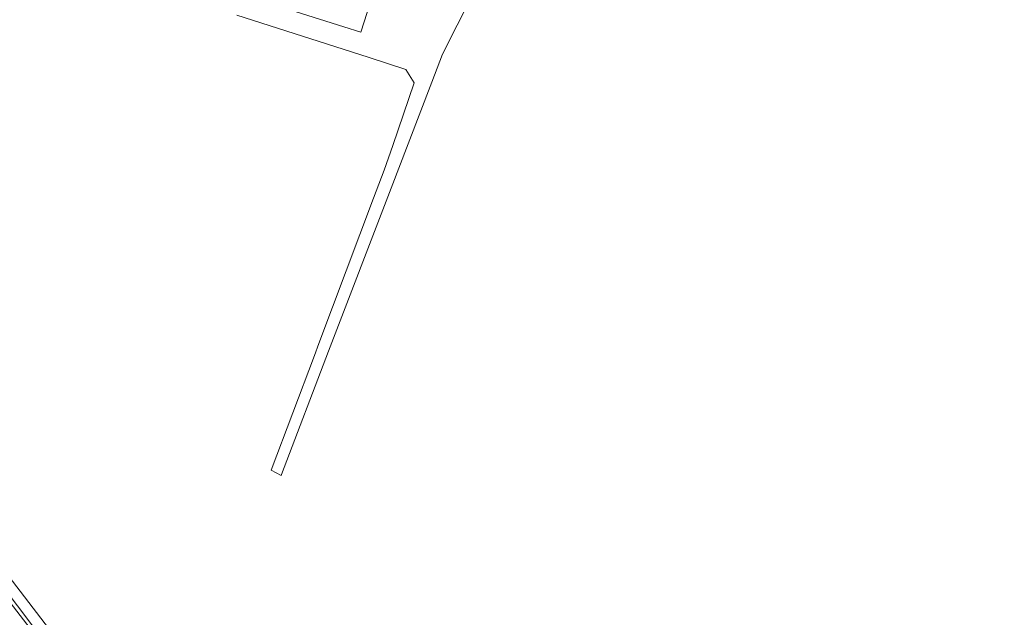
# Model space of a CAD drawing. Header units: metres. Extents: x 168032 to 180145, y 382923 to 399665.
# Tile 285 of 293: x 169436 to 169711, y 398008 to 398176. Entities that reach past the tile are written whole.
import ezdxf

# ---------------------------------------------------------------- set-up
doc = ezdxf.new("R2010")
doc.units = ezdxf.units.M
for name, color, linetype, lineweight in [('B-WE-GR-BOUWLAND-GV', 8, 'Continuous', 18), ('B-WE-OG-BEBOUWING-GV', 8, 'Continuous', 18), ('B-WE-OG-TERREIN_ERF-GV', 8, 'Continuous', 18), ('B-WE-OG-WATER_RIVIER-GV', 8, 'Continuous', 18), ('B-WE-OG-WATER_SLOOT-GV', 8, 'Continuous', 18), ('B-WE-OG-WEG-GV', 8, 'Continuous', 18)]:
    doc.layers.add(name, color=color, linetype=linetype, lineweight=lineweight)

msp = doc.modelspace()

# ---------------------------------------------------------------- linework, layer by layer
at = {"layer": 'B-WE-GR-BOUWLAND-GV', "flags": 128}
for points in [[(169304.304, 398191.774), (169321.237, 398167.3), (169369.789, 398101.617), (169471.182, 397969.336), (169477.069, 397961.464), (169505.38, 397925.349), (169537.063, 397887.91), (169568.681, 397851.199), (169598.91, 397816.803), (169619.349, 397793.85), (169625.657, 397795.802), (169704.635, 397820.739), (169765.159, 397840.583)], [(169562.271, 398182.27), (169554.124, 398166.005), (169551.094, 398158.098), (169544.485, 398140.855), (169539.716, 398128.412), (169522.214, 398082.748), (169508.978, 398048.214), (169508.891, 398047.982), (169506.113, 398049.437), (169518.204, 398081.562), (169519.466, 398084.915), (169534.797, 398125.647), (169537.731, 398133.442), (169540.137, 398140.398), (169546.197, 398157.916), (169543.811, 398161.678), (169533.249, 398165.076), (169496.531, 398176.887)]]:
    msp.add_lwpolyline(points, dxfattribs=at)
at = {"layer": 'B-WE-OG-BEBOUWING-GV', "flags": 128}
msp.add_lwpolyline([(169533.12, 398212.181), (169530.865, 398205.074), (169506.88, 398212.683), (169497.417, 398182.855), (169526.492, 398173.651), (169531.252, 398172.12), (169541.392, 398203.86), (169552.901, 398200.201), (169553.611, 398202.37), (169562.302, 398199.55), (169564.781, 398207.36), (169534.631, 398216.94)], close=True, dxfattribs=at)
at = {"layer": 'B-WE-OG-TERREIN_ERF-GV', "flags": 128}
msp.add_lwpolyline([(169534.631, 398216.94), (169564.781, 398207.36), (169562.302, 398199.55), (169553.611, 398202.37), (169552.901, 398200.201), (169541.392, 398203.86), (169531.252, 398172.12), (169526.492, 398173.651), (169497.417, 398182.855), (169506.88, 398212.683), (169530.865, 398205.074), (169533.12, 398212.181)], close=True, dxfattribs=at)
msp.add_lwpolyline([(169496.531, 398176.887), (169533.249, 398165.076), (169543.811, 398161.678), (169546.197, 398157.916), (169540.137, 398140.398), (169537.731, 398133.442), (169534.797, 398125.647), (169519.466, 398084.915), (169518.204, 398081.562), (169506.113, 398049.437), (169508.891, 398047.982), (169508.978, 398048.214), (169522.214, 398082.748), (169539.716, 398128.412), (169544.485, 398140.855), (169551.094, 398158.098), (169554.124, 398166.005), (169562.271, 398182.27)], dxfattribs=at)
at = {"layer": 'B-WE-OG-WATER_RIVIER-GV', "flags": 128}
msp.add_lwpolyline([(169454.169, 397984.869), (169430.231, 398016.033)], dxfattribs=at)
at = {"layer": 'B-WE-OG-WATER_SLOOT-GV', "flags": 128}
msp.add_lwpolyline([(169430.231, 398016.033), (169454.169, 397984.869), (169469.423, 397964.218), (169471.732, 397960.73), (169471.851, 397960.55), (169496.664, 397929.604), (169527.447, 397893.617), (169553.884, 397862.925), (169573.295, 397841.254), (169595.041, 397815.205), (169605.988, 397802.65), (169606.901, 397803.42), (169605.748, 397804.809), (169605.273, 397805.482), (169600.228, 397811.711), (169578.788, 397836.348), (169575.31, 397840.61), (169504.851, 397922.61), (169486.87, 397944.93), (169476.331, 397960.04), (169469.851, 397968.14), (169451.052, 397990.24), (169328.701, 398152.64)], dxfattribs=at)
at = {"layer": 'B-WE-OG-WEG-GV', "flags": 128}
for points in [[(169328.701, 398152.64), (169451.052, 397990.24)], [(169471.182, 397969.336), (169369.789, 398101.617)]]:
    msp.add_lwpolyline(points, dxfattribs=at)

doc.saveas('drawing.dxf')
